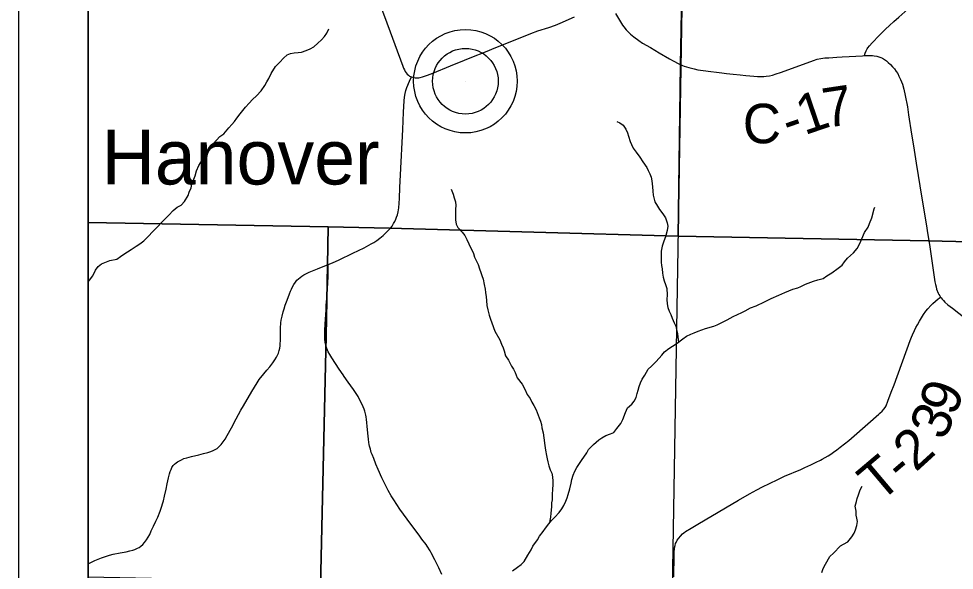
# Model space of a CAD drawing. Extents: x 0 to 34, y 0 to 22.
# Drawn here: x 10.5 to 11.845, y 17.052 to 17.845 of the extents above; entities that cross this region are included whole.
import ezdxf

# ---------------------------------------------------------------- set-up
doc = ezdxf.new("R2010")
doc.units = 0
for name, color, linetype in [('GM_X_Corporation', 7, 'Continuous'), ('GM_X_County_Road', 7, 'Continuous'), ('GM_X_County_Road_Text', 7, 'Continuous'), ('GM_X_Minor_River', 7, 'Continuous'), ('GM_X_Township_Road', 7, 'Continuous'), ('GM_X_Township_Road_Text', 7, 'Continuous'), ('GM_X_Unincorporated', 7, 'Continuous'), ('GM_X_Unincorporated_Location', 7, 'Continuous'), ('GM_X_Unincorporated_Text', 7, 'Continuous'), ('SH_Data', 7, 'Continuous')]:
    doc.layers.add(name, color=color, linetype=linetype)

msp = doc.modelspace()

# ---------------------------------------------------------------- linework, layer by layer
at = {"layer": 'GM_X_Corporation'}
for points in [[(11.5001, 20.4), (10.6, 20.4), (10.6, 17.5523), (10.9447, 17.5459), (11.0329, 17.5442), (11.4477, 17.5329), (11.4514, 17.7789), (11.4741, 19.003), (11.486, 19.6423), (11.498, 20.2911)], [(10.6, 18.0532), (10.6, 17.0429), (11.4395, 17.0255), (11.4565, 18.0343)], [(11.4565, 18.0343), (12.4638, 18.0185), (12.4446, 17.0089), (11.4395, 17.0255)], [(10.6, 17.5523), (10.6, 13.6), (10.8788, 13.6), (10.8818, 13.7678), (10.897, 14.5214), (10.9052, 15.3502), (10.9086, 15.7107), (10.9139, 16.0819), (10.9206, 16.4568), (10.9418, 17.3896), (10.9437, 17.4908), (10.9447, 17.5459)]]:
    msp.add_lwpolyline(points, close=True, dxfattribs=at)
for points in [[(16.7661, 20.4), (11.5001, 20.4), (11.498, 20.2911), (11.486, 19.6423), (11.4741, 19.003), (11.4514, 17.7789), (11.4477, 17.5329), (11.8073, 17.526), (12.504, 17.5091), (12.7693, 17.5027), (12.7967, 17.502), (13.2742, 17.4966), (14.0954, 17.4811)], [(14.0954, 17.4811), (13.2742, 17.4966), (12.7967, 17.502), (12.7693, 17.5027), (12.504, 17.5091), (11.8073, 17.526), (11.4477, 17.5329), (11.0329, 17.5442), (10.9447, 17.5459), (10.9437, 17.4908), (10.9418, 17.3896), (10.9206, 16.4568), (10.9139, 16.0819), (10.9086, 15.7107), (10.9052, 15.3502), (10.897, 14.5214)]]:
    msp.add_lwpolyline(points, dxfattribs=at)
at = {"layer": 'GM_X_County_Road'}
for points in [[(11.0121, 17.899), (11.0124, 17.8914), (11.0129, 17.8881), (11.0148, 17.8798), (11.0165, 17.8743), (11.0197, 17.8645), (11.0255, 17.8485), (11.052, 17.7769), (11.0531, 17.7742), (11.0544, 17.7716), (11.0555, 17.7694), (11.0567, 17.7676), (11.0584, 17.7657), (11.0604, 17.7639), (11.0618, 17.7629), (11.0633, 17.7621), (11.0647, 17.7615)], [(11.0647, 17.7615), (11.0658, 17.7611), (11.0676, 17.7606), (11.0699, 17.7602), (11.0723, 17.7601), (11.0751, 17.7603), (11.0772, 17.7607), (11.0805, 17.7615), (11.0875, 17.7639), (11.0954, 17.7669), (11.1208, 17.7773), (11.1405, 17.7856), (11.1511, 17.79), (11.1708, 17.7977), (11.1859, 17.8038), (11.2183, 17.8167), (11.2362, 17.824), (11.2462, 17.8277), (11.262, 17.8327), (11.2713, 17.8361), (11.2781, 17.8388), (11.2989, 17.8481)], [(11.3577, 17.8529), (11.368, 17.8358), (11.3697, 17.8337), (11.3732, 17.8292), (11.3753, 17.827), (11.3794, 17.8232), (11.3842, 17.8192), (11.3914, 17.8139), (11.3967, 17.8103), (11.4079, 17.8037), (11.4205, 17.7963), (11.4354, 17.7875), (11.4405, 17.7846), (11.4489, 17.7804), (11.454, 17.7781), (11.4564, 17.7772)], [(11.4564, 17.7772), (11.4633, 17.775), (11.4707, 17.7731), (11.4763, 17.7718), (11.4836, 17.7707), (11.4948, 17.7693), (11.5031, 17.7684), (11.5107, 17.7676), (11.5175, 17.7667), (11.5271, 17.7657), (11.5369, 17.7646), (11.5453, 17.7635), (11.5567, 17.7625), (11.5616, 17.7622), (11.5672, 17.7621), (11.5709, 17.7622), (11.5745, 17.7626), (11.579, 17.7632), (11.5835, 17.7643), (11.5885, 17.7659), (11.5949, 17.768), (11.6173, 17.7761), (11.6423, 17.7854), (11.6478, 17.7869), (11.653, 17.7879), (11.6586, 17.7888), (11.6642, 17.7892), (11.6757, 17.7899), (11.6837, 17.7904), (11.6937, 17.7911), (11.7128, 17.7921), (11.7157, 17.7923), (11.7231, 17.7926), (11.727, 17.7923), (11.7296, 17.792), (11.7332, 17.7914), (11.7362, 17.7906), (11.7391, 17.7896), (11.7417, 17.7883), (11.7444, 17.7867), (11.7472, 17.7845), (11.7498, 17.7824), (11.753, 17.7793), (11.7559, 17.7763), (11.7586, 17.7731), (11.7613, 17.7695), (11.7633, 17.7664), (11.7651, 17.7629), (11.7676, 17.7578), (11.77, 17.751), (11.772, 17.7442), (11.7742, 17.7351), (11.7772, 17.7184), (11.779, 17.7069), (11.7831, 17.6793), (11.7859, 17.6624), (11.7897, 17.6378), (11.7979, 17.5872), (11.8026, 17.5591), (11.8051, 17.5444), (11.8063, 17.5374), (11.8089, 17.5208)], [(11.0312, 17.5407), (11.033, 17.5427), (11.0346, 17.5447), (11.0367, 17.5472), (11.0389, 17.5508), (11.0406, 17.5537), (11.0421, 17.5569), (11.0432, 17.5598), (11.0443, 17.5633), (11.0452, 17.5675), (11.0458, 17.5703), (11.0462, 17.5736), (11.0471, 17.5866), (11.0479, 17.6026), (11.0488, 17.621), (11.0519, 17.6861), (11.0532, 17.711), (11.0535, 17.7189), (11.0541, 17.7274), (11.0545, 17.7325), (11.0555, 17.7379), (11.0566, 17.7423), (11.058, 17.7465), (11.0617, 17.7557), (11.0647, 17.7615)], [(10.9449, 17.4918), (10.9511, 17.4945), (10.9608, 17.4989), (10.9802, 17.5081), (10.9965, 17.5161), (11.0068, 17.5215), (11.0106, 17.5237), (11.0149, 17.5266), (11.0191, 17.5297), (11.0238, 17.5337), (11.0264, 17.5361), (11.0291, 17.5388), (11.0312, 17.5407)], [(11.8089, 17.5208), (11.8168, 17.4671), (11.8176, 17.4632), (11.8184, 17.4597), (11.8193, 17.4566), (11.8216, 17.4508), (11.8226, 17.4488), (11.8237, 17.4468), (11.8247, 17.4452), (11.8256, 17.4439), (11.8272, 17.4419), (11.829, 17.44), (11.8312, 17.4379), (11.8356, 17.4341), (11.8419, 17.429), (11.8603, 17.4148)], [(10.6, 17.0619), (10.6025, 17.0632), (10.6094, 17.0664), (10.6144, 17.0686), (10.619, 17.0705), (10.626, 17.0729), (10.6304, 17.0741), (10.6359, 17.0754), (10.646, 17.0775), (10.6543, 17.0791), (10.6595, 17.0803), (10.6641, 17.0815), (10.667, 17.0825), (10.6705, 17.0842), (10.6729, 17.0853), (10.6756, 17.0873), (10.6785, 17.0896), (10.681, 17.0926), (10.6838, 17.0964), (10.6859, 17.0998), (10.6883, 17.1041), (10.6906, 17.1091), (10.6939, 17.1159), (10.697, 17.1229), (10.6998, 17.129), (10.7032, 17.1373), (10.7053, 17.143), (10.7073, 17.1495), (10.7081, 17.1523), (10.7096, 17.1592), (10.7117, 17.169), (10.7132, 17.1767), (10.7152, 17.1851), (10.7167, 17.1909), (10.7178, 17.1944), (10.7189, 17.1974), (10.7202, 17.2), (10.7221, 17.203), (10.724, 17.205), (10.7261, 17.2068), (10.7284, 17.2084), (10.7309, 17.2099), (10.7338, 17.2114), (10.7374, 17.2129), (10.7416, 17.2142), (10.7482, 17.2158), (10.7591, 17.2185), (10.7657, 17.2201), (10.7718, 17.2217), (10.776, 17.2231), (10.7796, 17.2245), (10.7825, 17.226), (10.785, 17.2276), (10.7872, 17.2293), (10.7893, 17.2313), (10.7912, 17.2334), (10.7939, 17.2369), (10.7966, 17.241), (10.7997, 17.2463), (10.8056, 17.257), (10.8126, 17.2701), (10.8194, 17.2827), (10.8231, 17.289), (10.8352, 17.3095), (10.8429, 17.3221), (10.8458, 17.3266), (10.8521, 17.3346), (10.8565, 17.34), (10.8608, 17.3451), (10.8651, 17.3505), (10.8682, 17.3548), (10.8704, 17.3586), (10.8719, 17.3614), (10.8732, 17.3647), (10.8743, 17.3684), (10.8751, 17.3718), (10.8757, 17.375), (10.876, 17.3785), (10.8761, 17.382), (10.8762, 17.3955), (10.8763, 17.4004), (10.8768, 17.4082), (10.8773, 17.412), (10.8785, 17.4175), (10.88, 17.4238), (10.8813, 17.4282), (10.883, 17.4334), (10.8857, 17.4409), (10.8892, 17.45), (10.8906, 17.4534), (10.892, 17.4564), (10.8937, 17.4599), (10.8956, 17.4631), (10.8977, 17.4666), (10.8999, 17.4695), (10.902, 17.4715), (10.9043, 17.4735), (10.9068, 17.4752), (10.9099, 17.4771), (10.9129, 17.4786), (10.9173, 17.4807), (10.9293, 17.4857), (10.9449, 17.4918)]]:
    msp.add_lwpolyline(points, dxfattribs=at)
at = {"layer": 'GM_X_Minor_River'}
for points in [[(10.6, 17.4671), (10.6018, 17.4692), (10.6067, 17.4756), (10.6105, 17.484), (10.6142, 17.4889), (10.6188, 17.4931), (10.6309, 17.4977), (10.6408, 17.4996), (10.6465, 17.5034), (10.651, 17.5068), (10.6616, 17.5137), (10.6688, 17.5183), (10.6741, 17.5217), (10.6798, 17.5259), (10.6866, 17.5327), (10.6923, 17.5388), (10.6995, 17.546), (10.7051, 17.5521), (10.7157, 17.5628), (10.7222, 17.5696), (10.7278, 17.5745), (10.7335, 17.5772), (10.7381, 17.5825), (10.7437, 17.5909), (10.7452, 17.5958), (10.7479, 17.6023), (10.749, 17.6076), (10.7535, 17.6194), (10.7557, 17.6266), (10.7588, 17.6342), (10.7659, 17.6456), (10.7712, 17.6547), (10.7792, 17.665), (10.7841, 17.6707), (10.789, 17.676), (10.7947, 17.6798), (10.8022, 17.6882), (10.8064, 17.6932), (10.8102, 17.6977), (10.8136, 17.7023), (10.8185, 17.7084), (10.826, 17.7183), (10.831, 17.724), (10.8359, 17.7289), (10.8419, 17.7342), (10.8484, 17.7418), (10.8536, 17.7491), (10.8567, 17.7544), (10.8597, 17.7593), (10.8627, 17.7665), (10.8691, 17.7768), (10.8755, 17.7829), (10.8808, 17.7886), (10.8858, 17.7932), (10.8907, 17.7954), (10.896, 17.7962), (10.9017, 17.7966), (10.9066, 17.7974), (10.9131, 17.7996), (10.9188, 17.8019), (10.9244, 17.805), (10.9301, 17.8099), (10.935, 17.8149), (10.9396, 17.8198), (10.943, 17.8244), (10.9456, 17.8305)], [(11.3595, 17.6977), (11.3641, 17.6954), (11.3686, 17.692), (11.3728, 17.6867), (11.3751, 17.681), (11.3763, 17.6764), (11.3786, 17.6688), (11.3805, 17.6643), (11.3832, 17.659), (11.3874, 17.6533), (11.3927, 17.6464), (11.3969, 17.6396), (11.403, 17.6316), (11.4049, 17.6271), (11.4072, 17.6225), (11.4091, 17.6176), (11.4099, 17.6123), (11.4111, 17.6035), (11.4115, 17.5975), (11.4119, 17.5918), (11.4142, 17.5819), (11.418, 17.5758), (11.4211, 17.5709), (11.426, 17.5648), (11.4295, 17.5591), (11.4321, 17.5519), (11.4329, 17.547), (11.4322, 17.5409), (11.4296, 17.5318), (11.4273, 17.5253), (11.4247, 17.5181), (11.4236, 17.5109), (11.4232, 17.506), (11.4232, 17.5006), (11.4236, 17.4953), (11.424, 17.4904), (11.4248, 17.4858), (11.4252, 17.4794), (11.4263, 17.4737), (11.4275, 17.4684), (11.4294, 17.4631), (11.4313, 17.4574), (11.4318, 17.4483), (11.4314, 17.4418), (11.4318, 17.4353), (11.433, 17.43), (11.4349, 17.4251), (11.4372, 17.4202), (11.4391, 17.4148), (11.4421, 17.408), (11.4444, 17.4031), (11.4456, 17.3985), (11.4467, 17.3928), (11.4475, 17.3879), (11.4481, 17.38)], [(11.1214, 17.6002), (11.1245, 17.593), (11.126, 17.5877), (11.128, 17.582), (11.1284, 17.5766), (11.128, 17.5717), (11.1276, 17.5614), (11.128, 17.5561), (11.1288, 17.5501), (11.1311, 17.5451), (11.1376, 17.5383), (11.141, 17.5337), (11.1441, 17.5277), (11.1468, 17.5216), (11.1536, 17.5079), (11.1552, 17.5026), (11.1602, 17.492), (11.1625, 17.4855), (11.164, 17.4806), (11.1655, 17.476), (11.1674, 17.4707), (11.169, 17.4631), (11.1705, 17.4563), (11.1709, 17.4518), (11.1717, 17.4453), (11.1721, 17.4404), (11.1729, 17.4331), (11.1741, 17.4267), (11.176, 17.4191), (11.1779, 17.4134), (11.1798, 17.4081), (11.1844, 17.3959), (11.1913, 17.3838), (11.194, 17.3774), (11.1963, 17.3724), (11.1978, 17.3679), (11.1997, 17.3606), (11.2039, 17.3546), (11.2085, 17.3458), (11.2112, 17.3413), (11.2135, 17.3367), (11.2165, 17.3291), (11.2234, 17.32), (11.2276, 17.3128), (11.2307, 17.3049), (11.2349, 17.2995), (11.2375, 17.2942), (11.2402, 17.2893), (11.2436, 17.2829), (11.2482, 17.2715), (11.2498, 17.2669), (11.2513, 17.262), (11.2521, 17.2574), (11.2536, 17.2502), (11.2548, 17.2426), (11.2564, 17.232), (11.2571, 17.2251), (11.2587, 17.2172), (11.2595, 17.2126), (11.2606, 17.2081), (11.2621, 17.2024), (11.2637, 17.197), (11.266, 17.1921), (11.2671, 17.1868), (11.2675, 17.1807), (11.2676, 17.175), (11.2672, 17.1693), (11.2665, 17.161), (11.2665, 17.1538), (11.2658, 17.1492), (11.2658, 17.1439), (11.2654, 17.1389), (11.265, 17.1344), (11.2643, 17.1287), (11.2636, 17.1241), (11.2627, 17.1204)], [(11.6613, 17.4755), (11.6689, 17.48), (11.678, 17.4869), (11.6837, 17.491), (11.6871, 17.4956), (11.6912, 17.5013), (11.6999, 17.5089), (11.7052, 17.515), (11.709, 17.5222), (11.712, 17.529), (11.7154, 17.5378), (11.7207, 17.5458), (11.7226, 17.5511), (11.726, 17.5591), (11.7297, 17.572), (11.7305, 17.5745)], [(11.2099, 17.0515), (11.2171, 17.0569), (11.222, 17.0607), (11.2266, 17.0652), (11.2318, 17.0743), (11.2364, 17.0816), (11.239, 17.0873), (11.2454, 17.0964), (11.2485, 17.1013), (11.2537, 17.1082), (11.2571, 17.1131), (11.2617, 17.1192), (11.2658, 17.1241), (11.2704, 17.1287), (11.2768, 17.1355), (11.2806, 17.1409), (11.2836, 17.1454), (11.2862, 17.1519), (11.2881, 17.1564), (11.2896, 17.1614), (11.2923, 17.1694), (11.2941, 17.1777), (11.2952, 17.1827), (11.2971, 17.1891), (11.2994, 17.1948), (11.3024, 17.2001), (11.3088, 17.21), (11.3164, 17.2214), (11.319, 17.226), (11.3262, 17.2332), (11.3338, 17.24), (11.3383, 17.2427), (11.344, 17.2461), (11.3504, 17.2484), (11.3554, 17.2507), (11.3595, 17.256), (11.3652, 17.2636), (11.3682, 17.2693), (11.372, 17.2792), (11.375, 17.2857), (11.3814, 17.291), (11.3848, 17.2955), (11.3875, 17.3009), (11.389, 17.3066), (11.3901, 17.3115), (11.3916, 17.3168), (11.3938, 17.3218), (11.3961, 17.3271), (11.3999, 17.3328), (11.4048, 17.3415), (11.4097, 17.3457), (11.4161, 17.3525), (11.4245, 17.3617), (11.4282, 17.3662), (11.4343, 17.3712), (11.4396, 17.3746), (11.4464, 17.3788), (11.4547, 17.3852), (11.4597, 17.389), (11.4661, 17.3917), (11.471, 17.3936), (11.4767, 17.3959), (11.487, 17.4001), (11.4991, 17.4031), (11.504, 17.405), (11.5184, 17.4123), (11.5271, 17.4172), (11.5332, 17.4203), (11.5393, 17.4229), (11.5442, 17.4252), (11.5518, 17.4298), (11.5601, 17.4324), (11.5719, 17.4385), (11.5817, 17.4431), (11.5923, 17.448), (11.6011, 17.4515), (11.6128, 17.4564), (11.6196, 17.4583), (11.6242, 17.4602), (11.6306, 17.4636), (11.6424, 17.4678), (11.6484, 17.4701), (11.6564, 17.4717), (11.6613, 17.4755)], [(11.6545, 17.0494), (11.6563, 17.0551), (11.6594, 17.0612), (11.6658, 17.0722), (11.6711, 17.0768), (11.6809, 17.0878), (11.6855, 17.0901), (11.6915, 17.0935), (11.6972, 17.1007), (11.701, 17.106), (11.7028, 17.1106), (11.7047, 17.1167), (11.7055, 17.1224), (11.7047, 17.1273), (11.7035, 17.1318), (11.7035, 17.1375), (11.7023, 17.1448), (11.7042, 17.1512), (11.705, 17.1558), (11.7068, 17.1607), (11.7095, 17.1679), (11.7123, 17.1733)]]:
    msp.add_lwpolyline(points, dxfattribs=at)
at = {"layer": 'GM_X_Township_Road'}
for points in [[(11.7157, 17.7923), (11.7167, 17.7956), (11.718, 17.7993), (11.7194, 17.8018), (11.7206, 17.8036), (11.7229, 17.8063), (11.7265, 17.8105), (11.7369, 17.8213), (11.7413, 17.8257), (11.7457, 17.8302), (11.7515, 17.8355), (11.7577, 17.8411), (11.765, 17.8474), (11.7735, 17.8551), (11.7756, 17.857), (11.7782, 17.8601), (11.7816, 17.8646)], [(10.94, 17.3846), (10.9401, 17.3891), (10.9402, 17.3967), (10.9404, 17.4069), (10.9407, 17.4131), (10.9412, 17.4201), (10.9417, 17.4269), (10.9421, 17.4332), (10.9428, 17.4433), (10.9437, 17.4576), (10.9442, 17.4658), (10.9446, 17.4748), (10.9448, 17.4819), (10.9449, 17.4894), (10.9449, 17.4918)], [(11.4416, 17.0429), (11.4421, 17.0739), (11.4422, 17.0767), (11.4423, 17.0794), (11.4425, 17.0824), (11.4427, 17.0845), (11.4435, 17.0881), (11.4442, 17.0907), (11.445, 17.0926), (11.4466, 17.0956), (11.4487, 17.0987), (11.451, 17.1015), (11.4542, 17.1046), (11.4561, 17.1062), (11.4585, 17.108), (11.4667, 17.1132), (11.4762, 17.1189), (11.5158, 17.1423), (11.5343, 17.1533), (11.5505, 17.1625), (11.5609, 17.1682), (11.5688, 17.1724), (11.5789, 17.1774), (11.5909, 17.1831), (11.6008, 17.1875), (11.6242, 17.1973), (11.63, 17.2), (11.6384, 17.2038), (11.6462, 17.2076), (11.6526, 17.2108), (11.655, 17.2121), (11.6632, 17.2169), (11.6671, 17.2195), (11.671, 17.2221), (11.6758, 17.2255), (11.6806, 17.2292), (11.6929, 17.2391), (11.7007, 17.2458), (11.7362, 17.2768), (11.7377, 17.2782), (11.7409, 17.281), (11.7435, 17.284), (11.7452, 17.2865), (11.7466, 17.289), (11.7491, 17.2953), (11.7541, 17.3083), (11.7582, 17.3191), (11.7814, 17.3828), (11.7832, 17.3873), (11.7848, 17.3911), (11.7874, 17.3971), (11.7894, 17.4012), (11.7916, 17.4053), (11.7945, 17.4105), (11.7974, 17.4152), (11.8004, 17.4199), (11.8038, 17.4248), (11.8066, 17.4283), (11.811, 17.4331), (11.8139, 17.4359), (11.8214, 17.4425), (11.823, 17.4438), (11.8247, 17.4452)], [(10.9662, 17.3336), (10.9607, 17.3416), (10.9555, 17.3496), (10.9501, 17.3578), (10.9473, 17.3624), (10.9449, 17.3663), (10.9436, 17.369), (10.9429, 17.3712), (10.9413, 17.3758), (10.9405, 17.3798), (10.94, 17.3846)], [(11.108, 17.0465), (11.1036, 17.0561), (11.0982, 17.0675), (11.093, 17.0775), (11.0914, 17.0804), (11.0871, 17.0873), (11.0854, 17.0897), (11.0794, 17.0973), (11.0763, 17.1015), (11.0583, 17.126), (11.048, 17.1405), (11.0391, 17.1535), (11.0355, 17.1594), (11.031, 17.167), (11.022, 17.1851), (11.0166, 17.1974), (11.0135, 17.2048), (11.0102, 17.2129), (11.0078, 17.2188), (11.0068, 17.2218), (11.0054, 17.2266), (11.0043, 17.2306), (11.0037, 17.2334), (11.0033, 17.2361), (11.0028, 17.241), (11.0024, 17.245), (11.0009, 17.259), (11.0002, 17.2648), (10.9997, 17.2693), (10.9992, 17.2728), (10.9987, 17.2756), (10.9973, 17.281), (10.9963, 17.2841), (10.995, 17.2875), (10.9936, 17.2907), (10.989, 17.2999), (10.9877, 17.3021), (10.9812, 17.3121), (10.9736, 17.3227), (10.9678, 17.3312), (10.9662, 17.3336)]]:
    msp.add_lwpolyline(points, dxfattribs=at)
at = {"layer": 'GM_X_Unincorporated'}
for radius in [0.0744, 0.0472]:
    msp.add_circle((11.142, 17.7554), radius, dxfattribs=at)
at = {"layer": 'GM_X_Unincorporated_Location'}
msp.add_line((11.142, 17.7554), (11.142, 17.7554), dxfattribs=at)
at = {"layer": 'SH_Data'}
for points in [[(10.5, 20.5), (17.5, 20.5), (17.5, 13.5), (10.5, 13.5)], [(10.6, 20.4), (17.4, 20.4), (17.4, 13.6), (10.6, 13.6)]]:
    msp.add_lwpolyline(points, close=True, dxfattribs=at)

# ---------------------------------------------------------------- texts
at = {"layer": 'GM_X_County_Road_Text'}
for s, rotation, p in [('7', 8.5665, (11.6598, 17.6882)), ('1', 18.8315, (11.6292, 17.6775)), ('C', 0.7884, (11.5411, 17.6658)), ('-', 19.1646, (11.6073, 17.6699))]:
    msp.add_text(s, height=0.0568, rotation=rotation, dxfattribs=at).set_placement(p)
at = {"layer": 'GM_X_Township_Road_Text'}
for s, rotation, p in [('9', 69.6112, (11.8455, 17.2725)), ('3', 66.3681, (11.8301, 17.2372)), ('2', 42.3568, (11.7892, 17.1927)), ('T', 40.1639, (11.7372, 17.1485)), ('-', 40.4833, (11.77, 17.1762))]:
    msp.add_text(s, height=0.0568, rotation=rotation, dxfattribs=at).set_placement(p)
at = {"layer": 'GM_X_Unincorporated_Text'}
msp.add_text('Hanover', height=0.07898, rotation=0, dxfattribs=at).set_placement((10.6194, 17.607))

doc.saveas('drawing.dxf')
